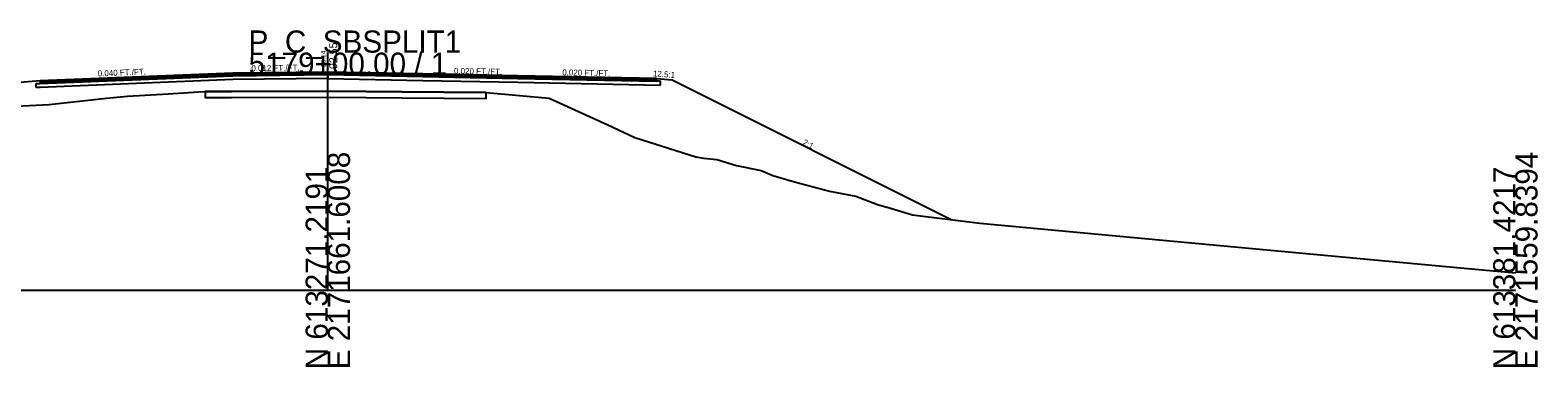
# Model space of a CAD drawing. Extents: x -26 to 1303, y -3010 to 12023.
# Drawn here: x 112.4 to 302.8, y 3990.3 to 4032.8 of the extents above; entities that cross this region are included whole.
import ezdxf

# ---------------------------------------------------------------- set-up
doc = ezdxf.new("R2010")
doc.units = 0
for name, color, linetype in [('RD_GPK_XS_Cell', 7, 'Continuous'), ('RD_XS_Base', 7, 'Continuous'), ('RD_XS_ExGround', 7, 'Continuous'), ('RD_XS_ExPaveRet', 7, 'Continuous'), ('RD_XS_Greenside', 7, 'Continuous'), ('RD_XS_Pave', 7, 'Continuous'), ('RD_XS_PaveOvlay_CP', 7, 'Continuous'), ('RD_XS_TieSlope', 7, 'Continuous'), ('RD_XS_TX_Elev_EX', 7, 'Continuous'), ('RD_XS_TX_Elev_PR', 7, 'Continuous'), ('RD_XS_TX_ShdSlope', 7, 'Continuous'), ('RD_XS_TX_Slope', 7, 'Continuous')]:
    doc.layers.add(name, color=color, linetype=linetype)

msp = doc.modelspace()

# ---------------------------------------------------------------- linework, layer by layer
at = {"layer": 'RD_GPK_XS_Cell'}
for p, q in [((150, 4000), (150, 4030)), ((0, 4000), (150, 4000)), ((150, 4000), (300, 4000))]:
    msp.add_line(p, q, dxfattribs=at)
at = {"layer": 'RD_XS_Base'}
for p, q in [((113.15, 4026.09), (113.65, 4026.11)), ((113.15, 4025.59), (113.15, 4026.09)), ((113.15, 4026.09), (113.15, 4026.09)), ((113.65, 4026.11), (138, 4027.09)), ((138, 4026.59), (113.65, 4025.61)), ((113.65, 4026.11), (113.65, 4026.11)), ((136, 4027.01), (136, 4027.01)), ((136, 4026.51), (136, 4026.51)), ((138, 4027.09), (150, 4027.23)), ((150, 4026.73), (138, 4026.59)), ((150, 4027.23), (150, 4027.39)), ((150, 4027.39), (150, 4027.39)), ((150, 4027.39), (150, 4027.39)), ((150, 4027.39), (150, 4026.73)), ((150, 4027.23), (150, 4027.23)), ((162, 4026.99), (150, 4027.23)), ((150, 4027.23), (150, 4027.23)), ((150, 4027.23), (150, 4026.73)), ((150, 4026.73), (150, 4026.73)), ((150, 4026.73), (162, 4026.49)), ((174, 4026.75), (162, 4026.99)), ((162, 4026.99), (162, 4026.99)), ((162, 4026.49), (162, 4026.49)), ((162, 4026.49), (174, 4026.25)), ((191.51, 4026.4), (174, 4026.75)), ((174, 4026.75), (174, 4026.75)), ((174, 4026.25), (174, 4026.25)), ((174, 4026.25), (192.01, 4025.89)), ((192.01, 4026.39), (191.51, 4026.4)), ((191.51, 4026.4), (191.51, 4026.4)), ((192.01, 4025.89), (192.01, 4026.39)), ((192.01, 4026.39), (192.01, 4026.39)), ((113.65, 4025.61), (113.15, 4025.59)), ((113.15, 4025.59), (113.15, 4025.59)), ((113.15, 4025.59), (113.15, 4025.59)), ((113.65, 4025.61), (113.65, 4025.61))]:
    msp.add_line(p, q, dxfattribs=at)
at = {"layer": 'RD_XS_ExGround'}
msp.add_lwpolyline([(107.3, 4023.07), (114.79, 4023.47), (122.03, 4024.26), (124.72, 4024.5), (129.84, 4024.81), (132.42, 4024.96), (133.67, 4025.03), (134.5, 4025.08), (135.83, 4025.09), (137.82, 4025.09), (150.34, 4025.14), (159.37, 4025.06), (170.02, 4024.96), (174.2, 4024.6), (177.94, 4024.23), (185.35, 4020.86), (188.79, 4019.26), (191.3, 4018.5), (196.48, 4016.84), (197.45, 4016.66), (199.13, 4016.49), (201.64, 4015.74), (204.74, 4015.13), (206.23, 4014.5), (208.95, 4013.7), (213.39, 4012.49), (216.7, 4011.88), (219.42, 4010.81), (220.61, 4010.5), (220.64, 4010.5), (223.87, 4009.52), (224.17, 4009.47), (232.37, 4008.47), (293.53, 4002.78), (300, 4002.17)], dxfattribs=at)
at = {"layer": 'RD_XS_ExPaveRet'}
for points in [[(170.02, 4024.96), (159.37, 4025.06), (159.37, 4025.06), (150.34, 4025.14), (137.82, 4025.09), (137.82, 4025.09), (135.83, 4025.09), (134.5, 4025.08), (134.5, 4025.08), (134.5, 4025.08), (134.5, 4024.33), (134.5, 4024.33), (135.83, 4024.34), (137.82, 4024.34), (137.82, 4024.34), (150.34, 4024.39), (159.37, 4024.31), (159.37, 4024.31), (170.02, 4024.21), (170.02, 4024.21), (170.02, 4024.96), (170.02, 4024.96), (170.02, 4024.96)], [(170.02, 4024.96), (159.37, 4025.06), (150.34, 4025.14), (137.82, 4025.09), (135.83, 4025.09), (134.5, 4025.08), (134.5, 4025.08), (134.5, 4024.33), (134.5, 4024.33), (135.83, 4024.34), (137.82, 4024.34), (150.34, 4024.39), (159.37, 4024.31), (170.02, 4024.21), (170.02, 4024.96)]]:
    msp.add_lwpolyline(points, dxfattribs=at)
at = {"layer": 'RD_XS_Greenside'}
msp.add_line((193.51, 4026.56), (228.83, 4008.9), dxfattribs=at)
at = {"layer": 'RD_XS_Pave'}
for p, q in [((138, 4027.41), (113.65, 4026.43)), ((138, 4027.25), (113.65, 4026.27)), ((113.65, 4026.27), (138, 4027.25)), ((113.65, 4026.11), (138, 4027.09)), ((113.65, 4026.43), (113.65, 4026.43)), ((113.65, 4026.43), (113.65, 4026.27)), ((113.65, 4026.27), (113.65, 4026.27)), ((113.65, 4026.27), (113.65, 4026.11)), ((113.65, 4026.27), (113.65, 4026.27)), ((113.65, 4026.27), (113.65, 4026.27)), ((113.65, 4026.11), (113.65, 4026.11)), ((113.65, 4026.11), (113.65, 4026.11)), ((136, 4027.33), (136, 4027.33)), ((136, 4027.17), (136, 4027.17)), ((136, 4027.17), (136, 4027.17)), ((136, 4027.01), (136, 4027.01)), ((150, 4027.55), (138, 4027.41)), ((150, 4027.39), (138, 4027.25)), ((138, 4027.25), (150, 4027.39)), ((138, 4027.09), (150, 4027.23)), ((162, 4027.31), (150, 4027.55)), ((150, 4027.55), (150, 4027.55)), ((150, 4027.23), (150, 4027.39)), ((150, 4027.39), (150, 4027.39)), ((150, 4027.39), (150, 4027.39)), ((150, 4027.39), (162, 4027.15)), ((162, 4027.15), (150, 4027.39)), ((150, 4027.39), (150, 4027.39)), ((150, 4027.39), (150, 4027.39)), ((150, 4027.39), (150, 4027.23)), ((150, 4027.23), (150, 4027.23)), ((150, 4027.23), (162, 4026.99)), ((174, 4027.07), (162, 4027.31)), ((162, 4027.31), (162, 4027.31)), ((162, 4027.15), (162, 4027.15)), ((162, 4027.15), (174, 4026.91)), ((174, 4026.91), (162, 4027.15)), ((162, 4027.15), (162, 4027.15)), ((162, 4026.99), (162, 4026.99)), ((162, 4026.99), (174, 4026.75)), ((191.51, 4026.72), (174, 4027.07)), ((174, 4027.07), (174, 4027.07)), ((174, 4026.91), (174, 4026.91)), ((174, 4026.91), (191.51, 4026.56)), ((191.51, 4026.56), (174, 4026.91)), ((174, 4026.91), (174, 4026.91)), ((174, 4026.75), (191.51, 4026.4)), ((174, 4026.75), (174, 4026.75)), ((191.51, 4026.56), (191.51, 4026.72)), ((191.51, 4026.72), (191.51, 4026.72)), ((191.51, 4026.4), (191.51, 4026.56)), ((191.51, 4026.56), (191.51, 4026.56))]:
    msp.add_line(p, q, dxfattribs=at)
at = {"layer": 'RD_XS_PaveOvlay_CP'}
for p, q in [((138, 4027.41), (113.65, 4026.43)), ((113.65, 4026.43), (113.65, 4026.43)), ((136, 4027.33), (136, 4027.33)), ((150, 4027.55), (138, 4027.41)), ((162, 4027.31), (150, 4027.55)), ((150, 4027.55), (150, 4027.55)), ((174, 4027.07), (162, 4027.31)), ((162, 4027.31), (162, 4027.31)), ((191.51, 4026.72), (174, 4027.07)), ((174, 4027.07), (174, 4027.07))]:
    msp.add_line(p, q, dxfattribs=at)
at = {"layer": 'RD_XS_TieSlope'}
for p, q in [((113.65, 4026.43), (107.65, 4025.95)), ((191.51, 4026.72), (193.51, 4026.56))]:
    msp.add_line(p, q, dxfattribs=at)

# ---------------------------------------------------------------- texts
at = {"layer": 'RD_GPK_XS_Cell'}
for s, p in [('P_C_SBSPLIT1', (140, 4030)), ('5179+00.00 / 1', (140, 4027.2))]:
    msp.add_text(s, height=2.8, dxfattribs=at).set_placement(p)
for s, p in [('E 2171661.6008', (152.8, 3990)), ('E 2171559.8394', (302.8, 3990)), ('N 613271.2191', (150, 3990)), ('N 613381.4217', (300, 3990))]:
    msp.add_text(s, height=2.8, rotation=90, dxfattribs=at).set_placement(p)
at = {"layer": 'RD_XS_TX_Elev_EX'}
msp.add_text('90.14', height=0.6, rotation=90, dxfattribs=at).set_placement((149.74, 4028.18))
at = {"layer": 'RD_XS_TX_Elev_PR'}
msp.add_text('92.55', height=1, rotation=90, dxfattribs=at).set_placement((151.19, 4027.93))
at = {"layer": 'RD_XS_TX_ShdSlope'}
msp.add_text('12.5:1', height=0.75, rotation=355.4261, dxfattribs=at).set_placement((191.05, 4027.01))
at = {"layer": 'RD_XS_TX_Slope'}
for s, rotation, p in [('0.040 FT./FT.', 2.2906, (120.96, 4026.99)), ('0.012 FT./FT.', 0.6906, (140.36, 4027.66)), ('0.020 FT./FT.', 358.8542, (165.94, 4027.33)), ('0.020 FT./FT.', 358.8542, (179.61, 4027.14)), ('2:1', 333.4349, (209.9, 4018.43))]:
    msp.add_text(s, height=0.75, rotation=rotation, dxfattribs=at).set_placement(p)

doc.saveas('drawing.dxf')
